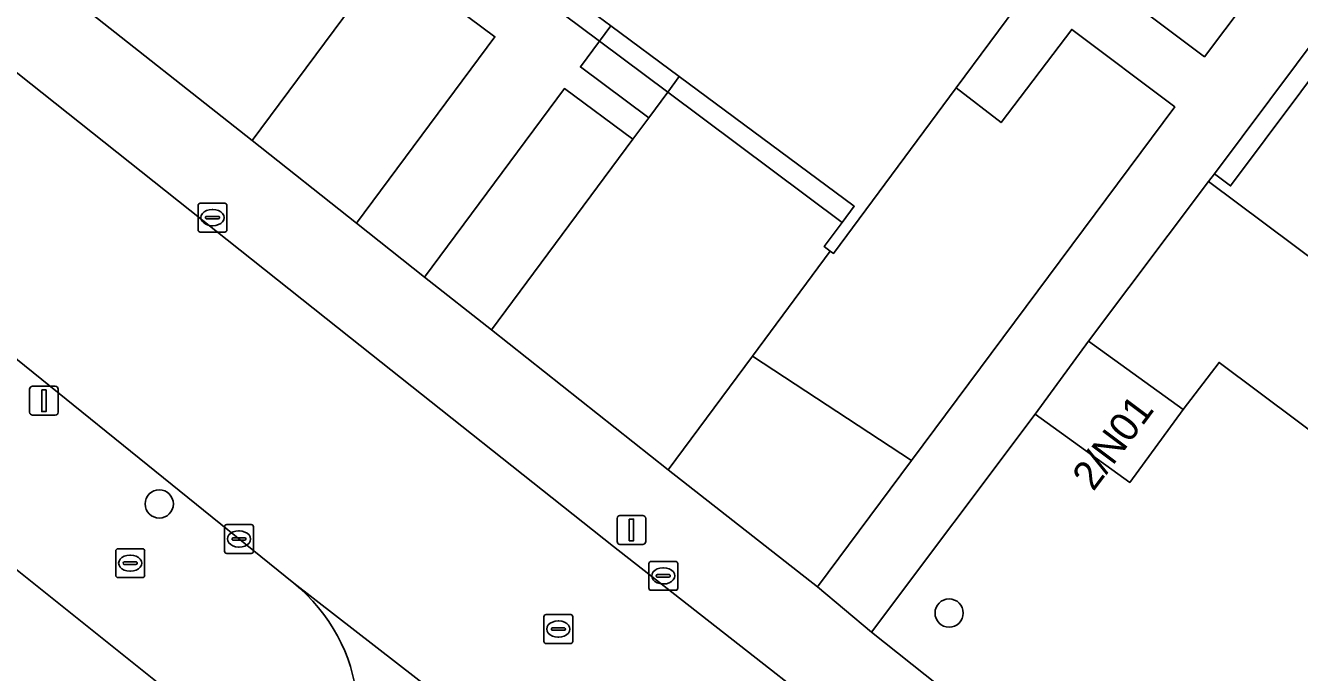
# Model space of a CAD drawing. Extents: x 160023 to 161302, y 384750 to 385707.
# Drawn here: x 160434.65 to 160478.78, y 385187.36 to 385209.76 of the extents above; entities that cross this region are included whole.
import ezdxf

# ---------------------------------------------------------------- set-up
doc = ezdxf.new("R2010")
doc.units = 0
for name, color, linetype in [('IMGEO_Boom', 7, 'Continuous'), ('IMGEO_Brandkraan', 7, 'Continuous'), ('IMGEO_Erf', 7, 'Continuous'), ('IMGEO_Groenvoorziening', 7, 'Continuous'), ('IMGEO_Haag', 7, 'Continuous'), ('IMGEO_Kolk', 7, 'Continuous'), ('IMGEO_Lichtmast', 7, 'Continuous'), ('IMGEO_Pand', 7, 'Continuous'), ('IMGEO_Pand_nummerreeks', 7, 'Continuous'), ('IMGEO_Rijbaan_lokaal_gesloten', 7, 'Continuous'), ('IMGEO_Rijbaan_lokaal_open', 7, 'Continuous'), ('IMGEO_Rioolput', 7, 'Continuous'), ('IMGEO_Voetpad_open', 7, 'Continuous')]:
    doc.layers.add(name, color=color, linetype=linetype)

msp = doc.modelspace()

# ---------------------------------------------------------------- linework, layer by layer
at = {"layer": 'IMGEO_Boom'}
for centre in [(160439.287, 385193.193), (160466.647, 385189.417)]:
    msp.add_circle(centre, 0.489, dxfattribs=at)
at = {"layer": 'IMGEO_Brandkraan'}
for p, q in [((160437.78, 385190.718), (160437.78, 385191.57)), ((160437.855, 385191.644), (160438.707, 385191.644)), ((160438.781, 385191.57), (160438.781, 385190.718)), ((160438.039, 385191.138), (160438.039, 385191.15)), ((160438.477, 385191.101), (160438.079, 385191.101)), ((160438.082, 385191.187), (160438.48, 385191.187)), ((160438.268, 385191.424), (160438.293, 385191.424)), ((160438.523, 385191.15), (160438.523, 385191.138)), ((160438.707, 385190.644), (160437.855, 385190.644)), ((160438.291, 385190.864), (160438.266, 385190.864))]:
    msp.add_line(p, q, dxfattribs=at)
for points in [[(160437.78, 385190.718), (160437.78, 385191.57)], [(160437.855, 385191.644), (160438.707, 385191.644)], [(160438.781, 385191.57), (160438.781, 385190.718)], [(160438.707, 385190.644), (160437.855, 385190.644)]]:
    msp.add_lwpolyline(points, dxfattribs=at)
for centre, radius, start, end in [((160437.857, 385191.568), 0.0765, 91.552, 178.448), ((160437.857, 385191.568), 0.0765, 91.552, 178.448), ((160438.705, 385191.568), 0.0765, 1.552, 88.448), ((160438.705, 385191.568), 0.0765, 1.552, 88.448), ((160438.079, 385191.147), 0.0403, 85.8775, 175.7526), ((160438.076, 385191.137), 0.0366, 178.938, 274.7102), ((160438.48, 385191.144), 0.043, 264.8664, 352.4533), ((160438.484, 385191.149), 0.0386, 1.7309, 96.639), ((160437.857, 385190.72), 0.0765, 181.552, 268.448), ((160437.857, 385190.72), 0.0765, 181.552, 268.448), ((160438.705, 385190.72), 0.0765, 271.552, 358.448), ((160438.705, 385190.72), 0.0765, 271.552, 358.448)]:
    msp.add_arc(centre, radius, start, end, dxfattribs=at)
for centre, major_axis, ratio, start_param, end_param in [((160438.267, 385191.144), (-0.387, 0.002), 0.722429, 4.712389, 7.853982), ((160438.292, 385191.144), (-0.39, 0.002), 0.717154, 1.570796, 4.712389)]:
    msp.add_ellipse(centre, major_axis=major_axis, ratio=ratio, start_param=start_param, end_param=end_param, dxfattribs=at)
at = {"layer": 'IMGEO_Erf'}
msp.add_lwpolyline([(160439.384, 385186.88), (160433.087, 385191.917), (160430.594, 385188.734), (160432.942, 385186.896), (160433.368, 385187.44), (160437.348, 385184.323)], close=True, dxfattribs=at)
at = {"layer": 'IMGEO_Groenvoorziening'}
for points in [[(160489.078, 385226.722), (160481.35, 385232.629), (160468.159, 385214.178), (160475.491, 385208.676)], [(160446.123, 385202.91), (160450.911, 385209.369), (160447.213, 385212.119), (160442.506, 385205.772)], [(160456.902, 385207.455), (160457.299, 385207.993), (160454.932, 385209.749), (160454.539, 385209.219)], [(160466.894, 385207.6), (160462.642, 385201.866), (160462.528, 385201.95), (160459.832, 385198.314), (160465.344, 385194.7), (160474.461, 385206.939), (160470.895, 385209.624), (160468.448, 385206.398)], [(160454.539, 385209.219), (160453.874, 385208.322), (160456.242, 385206.561), (160456.902, 385207.455)], [(160453.321, 385207.576), (160448.479, 385201.046), (160450.792, 385199.217), (160455.686, 385205.817)], [(160488.705, 385195.106), (160484.729, 385198.073), (160484.481, 385197.741), (160475.636, 385204.353), (160471.471, 385198.832), (160474.75, 385196.469), (160475.997, 385198.091), (160485.617, 385190.899)], [(160465.344, 385194.7), (160459.832, 385198.314), (160456.911, 385194.375), (160462.089, 385190.33)]]:
    msp.add_lwpolyline(points, close=True, dxfattribs=at)
msp.add_lwpolyline([(160478.234, 385180.842), (160485.617, 385190.899), (160475.997, 385198.091), (160474.75, 385196.469), (160472.905, 385193.941), (160469.626, 385196.304), (160463.953, 385188.753), (160474.55, 385180.347)], dxfattribs=at)
at = {"layer": 'IMGEO_Haag'}
msp.add_lwpolyline([(160488.705, 385195.106), (160484.729, 385198.073), (160484.481, 385197.741), (160475.636, 385204.353), (160471.471, 385198.832), (160474.75, 385196.469), (160475.997, 385198.091), (160485.617, 385190.899)], close=True, dxfattribs=at)
at = {"layer": 'IMGEO_Kolk'}
for p, q in [((160440.63, 385202.681), (160440.63, 385203.533)), ((160440.705, 385203.607), (160441.557, 385203.607)), ((160441.118, 385203.387), (160441.143, 385203.387)), ((160441.631, 385203.533), (160441.631, 385202.681)), ((160440.889, 385203.101), (160440.889, 385203.113)), ((160441.327, 385203.064), (160440.929, 385203.064)), ((160440.932, 385203.15), (160441.33, 385203.15)), ((160441.373, 385203.113), (160441.373, 385203.101)), ((160441.557, 385202.607), (160440.705, 385202.607)), ((160441.141, 385202.827), (160441.116, 385202.827)), ((160441.548, 385191.555), (160441.548, 385192.407)), ((160441.623, 385192.481), (160442.475, 385192.481)), ((160442.549, 385192.407), (160442.549, 385191.555)), ((160441.807, 385191.975), (160441.807, 385191.987)), ((160442.245, 385191.938), (160441.847, 385191.938)), ((160441.85, 385192.024), (160442.248, 385192.024)), ((160442.036, 385192.261), (160442.061, 385192.261)), ((160442.291, 385191.987), (160442.291, 385191.975)), ((160442.475, 385191.481), (160441.623, 385191.481)), ((160442.059, 385191.701), (160442.034, 385191.701)), ((160456.244, 385190.278), (160456.244, 385191.13)), ((160456.319, 385191.204), (160457.171, 385191.204)), ((160457.245, 385191.13), (160457.245, 385190.278)), ((160456.503, 385190.698), (160456.503, 385190.71)), ((160456.941, 385190.661), (160456.543, 385190.661)), ((160456.546, 385190.747), (160456.944, 385190.747)), ((160456.732, 385190.984), (160456.757, 385190.984)), ((160456.987, 385190.71), (160456.987, 385190.698)), ((160457.171, 385190.204), (160456.319, 385190.204)), ((160456.755, 385190.424), (160456.73, 385190.424))]:
    msp.add_line(p, q, dxfattribs=at)
for points in [[(160440.63, 385202.681), (160440.63, 385203.533)], [(160440.705, 385203.607), (160441.557, 385203.607)], [(160441.631, 385203.533), (160441.631, 385202.681)], [(160441.557, 385202.607), (160440.705, 385202.607)], [(160441.548, 385191.555), (160441.548, 385192.407)], [(160441.623, 385192.481), (160442.475, 385192.481)], [(160442.549, 385192.407), (160442.549, 385191.555)], [(160442.475, 385191.481), (160441.623, 385191.481)], [(160456.244, 385190.278), (160456.244, 385191.13)], [(160456.319, 385191.204), (160457.171, 385191.204)], [(160457.245, 385191.13), (160457.245, 385190.278)], [(160457.171, 385190.204), (160456.319, 385190.204)]]:
    msp.add_lwpolyline(points, dxfattribs=at)
for centre, radius, start, end in [((160440.707, 385203.531), 0.0765, 91.552, 178.448), ((160440.707, 385203.531), 0.0765, 91.552, 178.448), ((160441.555, 385203.531), 0.0765, 1.552, 88.448), ((160441.555, 385203.531), 0.0765, 1.552, 88.448), ((160440.929, 385203.11), 0.0403, 85.8775, 175.7526), ((160440.926, 385203.1), 0.0366, 178.938, 274.7102), ((160441.33, 385203.107), 0.043, 264.8664, 352.4533), ((160441.334, 385203.112), 0.0386, 1.7309, 96.639), ((160440.707, 385202.683), 0.0765, 181.552, 268.448), ((160440.707, 385202.683), 0.0765, 181.552, 268.448), ((160441.555, 385202.683), 0.0765, 271.552, 358.448), ((160441.555, 385202.683), 0.0765, 271.552, 358.448), ((160441.625, 385192.405), 0.0765, 91.552, 178.448), ((160441.625, 385192.405), 0.0765, 91.552, 178.448), ((160442.473, 385192.405), 0.0765, 1.552, 88.448), ((160442.473, 385192.405), 0.0765, 1.552, 88.448), ((160441.847, 385191.984), 0.0403, 85.8775, 175.7526), ((160441.844, 385191.974), 0.0366, 178.938, 274.7102), ((160442.248, 385191.981), 0.043, 264.8664, 352.4533), ((160442.252, 385191.986), 0.0386, 1.7309, 96.639), ((160441.625, 385191.557), 0.0765, 181.552, 268.448), ((160441.625, 385191.557), 0.0765, 181.552, 268.448), ((160442.473, 385191.557), 0.0765, 271.552, 358.448), ((160442.473, 385191.557), 0.0765, 271.552, 358.448), ((160456.321, 385191.128), 0.0765, 91.552, 178.448), ((160456.321, 385191.128), 0.0765, 91.552, 178.448), ((160457.169, 385191.128), 0.0765, 1.552, 88.448), ((160457.169, 385191.128), 0.0765, 1.552, 88.448), ((160456.543, 385190.707), 0.0403, 85.8775, 175.7526), ((160456.54, 385190.697), 0.0366, 178.938, 274.7102), ((160456.944, 385190.704), 0.043, 264.8664, 352.4533), ((160456.948, 385190.709), 0.0386, 1.7309, 96.639), ((160456.321, 385190.28), 0.0765, 181.552, 268.448), ((160456.321, 385190.28), 0.0765, 181.552, 268.448), ((160457.169, 385190.28), 0.0765, 271.552, 358.448), ((160457.169, 385190.28), 0.0765, 271.552, 358.448)]:
    msp.add_arc(centre, radius, start, end, dxfattribs=at)
for centre, major_axis, ratio, start_param, end_param in [((160441.117, 385203.107), (-0.387, 0.002), 0.722429, 4.712389, 7.853982), ((160441.142, 385203.107), (-0.39, 0.002), 0.717154, 1.570796, 4.712389), ((160442.035, 385191.981), (-0.387, 0.002), 0.722429, 4.712389, 7.853982), ((160442.06, 385191.981), (-0.39, 0.002), 0.717154, 1.570796, 4.712389), ((160456.731, 385190.704), (-0.387, 0.002), 0.722429, 4.712389, 7.853982), ((160456.756, 385190.704), (-0.39, 0.002), 0.717154, 1.570796, 4.712389)]:
    msp.add_ellipse(centre, major_axis=major_axis, ratio=ratio, start_param=start_param, end_param=end_param, dxfattribs=at)
at = {"layer": 'IMGEO_Lichtmast'}
for p, q in [((160434.796, 385196.369), (160434.796, 385197.169)), ((160434.796, 385197.169), (160434.796, 385196.369)), ((160434.896, 385197.269), (160435.686, 385197.269)), ((160435.686, 385197.269), (160434.896, 385197.269)), ((160435.786, 385197.169), (160435.786, 385196.369)), ((160435.786, 385196.369), (160435.786, 385197.169)), ((160435.686, 385196.269), (160434.896, 385196.269)), ((160434.896, 385196.269), (160435.686, 385196.269)), ((160455.246, 385192.793), (160456.036, 385192.793)), ((160456.036, 385192.793), (160455.246, 385192.793)), ((160455.146, 385191.893), (160455.146, 385192.693)), ((160455.146, 385192.693), (160455.146, 385191.893)), ((160456.136, 385192.693), (160456.136, 385191.893)), ((160456.136, 385191.893), (160456.136, 385192.693)), ((160456.036, 385191.793), (160455.246, 385191.793)), ((160455.246, 385191.793), (160456.036, 385191.793))]:
    msp.add_line(p, q, dxfattribs=at)
for points in [[(160435.216, 385197.144), (160435.366, 385197.144), (160435.366, 385196.394), (160435.216, 385196.394), (160435.216, 385197.144)], [(160455.566, 385192.668), (160455.716, 385192.668), (160455.716, 385191.918), (160455.566, 385191.918), (160455.566, 385192.668)]]:
    msp.add_lwpolyline(points, dxfattribs=at)
for centre, start, end in [((160434.896, 385197.169), 90, 180), ((160434.896, 385197.169), 90, 180), ((160435.686, 385197.169), 0, 90), ((160435.686, 385197.169), 360, 90), ((160434.896, 385196.369), 180, 270), ((160434.896, 385196.369), 180, 270), ((160435.686, 385196.369), 270, 0), ((160435.686, 385196.369), 270, 0), ((160455.246, 385192.693), 90, 180), ((160455.246, 385192.693), 90, 180), ((160456.036, 385192.693), 0, 90), ((160456.036, 385192.693), 360, 90), ((160455.246, 385191.893), 180, 270), ((160455.246, 385191.893), 180, 270), ((160456.036, 385191.893), 270, 0), ((160456.036, 385191.893), 270, 0)]:
    msp.add_arc(centre, 0.1, start, end, dxfattribs=at)
at = {"layer": 'IMGEO_Pand'}
for points in [[(160453.862, 385221.338), (160447.673, 385213.018), (160447.822, 385212.907), (160448.455, 385213.762), (160448.833, 385214.271), (160452.519, 385211.538), (160454.932, 385209.749), (160457.299, 385207.993), (160463.358, 385203.5), (160462.945, 385202.943), (160462.322, 385202.103), (160462.528, 385201.95), (160462.642, 385201.866), (160466.894, 385207.6), (160469.227, 385210.746), (160468.912, 385210.979), (160468.529, 385210.462)], [(160475.837, 385204.622), (160475.636, 385204.353), (160484.481, 385197.741), (160484.729, 385198.073), (160483.921, 385198.677), (160483.396, 385199.07), (160487.957, 385205.171), (160494.218, 385213.546), (160494.717, 385213.173), (160495.565, 385212.539), (160495.64, 385212.639), (160487.341, 385218.845), (160476.395, 385204.204)], [(160469.626, 385196.304), (160472.905, 385193.941), (160474.75, 385196.469), (160471.471, 385198.832)]]:
    msp.add_lwpolyline(points, close=True, dxfattribs=at)
at = {"layer": 'IMGEO_Rijbaan_lokaal_gesloten'}
for points in [[(160432.685, 385209.429), (160427.886, 385203.374), (160430.391, 385201.388), (160443.949, 385190.449), (160457.401, 385180.015), (160457.591, 385179.868), (160464.662, 385174.045), (160477.991, 385163.487), (160483.829, 385171.349)], [(160466.559, 385182.691), (160455.018, 385191.715), (160445.916, 385198.941), (160432.685, 385209.429)]]:
    msp.add_lwpolyline(points, dxfattribs=at)
at = {"layer": 'IMGEO_Rijbaan_lokaal_open'}
for points in [[(160447.673, 385213.018), (160447.523, 385213.129), (160448.167, 385213.996), (160442.125, 385218.478), (160441.445, 385217.562), (160440.894, 385216.819), (160436.327, 385210.659), (160442.506, 385205.772), (160447.213, 385212.119), (160447.822, 385212.907)], [(160463.358, 385203.5), (160457.299, 385207.993), (160456.902, 385207.455), (160462.945, 385202.943)], [(160456.911, 385194.375), (160459.832, 385198.314), (160462.528, 385201.95), (160462.322, 385202.103), (160462.945, 385202.943), (160456.902, 385207.455), (160456.242, 385206.561), (160455.686, 385205.817), (160450.792, 385199.217)]]:
    msp.add_lwpolyline(points, close=True, dxfattribs=at)
msp.add_lwpolyline([(160457.401, 385180.015), (160443.949, 385190.449)], dxfattribs=at)
msp.add_arc((160440.172, 385185.777), 6.007, 321.7962, 51.0476, dxfattribs=at)
at = {"layer": 'IMGEO_Rioolput'}
for p, q in [((160452.611, 385188.436), (160452.611, 385189.288)), ((160452.686, 385189.362), (160453.538, 385189.362)), ((160453.612, 385189.288), (160453.612, 385188.436)), ((160452.87, 385188.856), (160452.87, 385188.868)), ((160453.308, 385188.819), (160452.91, 385188.819)), ((160452.913, 385188.905), (160453.311, 385188.905)), ((160453.099, 385189.142), (160453.124, 385189.142)), ((160453.354, 385188.868), (160453.354, 385188.856)), ((160453.538, 385188.362), (160452.686, 385188.362)), ((160453.122, 385188.582), (160453.097, 385188.582))]:
    msp.add_line(p, q, dxfattribs=at)
for points in [[(160452.611, 385188.436), (160452.611, 385189.288)], [(160452.686, 385189.362), (160453.538, 385189.362)], [(160453.612, 385189.288), (160453.612, 385188.436)], [(160453.538, 385188.362), (160452.686, 385188.362)]]:
    msp.add_lwpolyline(points, dxfattribs=at)
for centre, radius, start, end in [((160452.688, 385189.286), 0.0765, 91.552, 178.448), ((160452.688, 385189.286), 0.0765, 91.552, 178.448), ((160453.536, 385189.286), 0.0765, 1.552, 88.448), ((160453.536, 385189.286), 0.0765, 1.552, 88.448), ((160452.91, 385188.865), 0.0403, 85.8775, 175.7526), ((160452.907, 385188.855), 0.0366, 178.938, 274.7102), ((160453.311, 385188.862), 0.043, 264.8664, 352.4533), ((160453.315, 385188.867), 0.0386, 1.7309, 96.639), ((160452.688, 385188.438), 0.0765, 181.552, 268.448), ((160452.688, 385188.438), 0.0765, 181.552, 268.448), ((160453.536, 385188.438), 0.0765, 271.552, 358.448), ((160453.536, 385188.438), 0.0765, 271.552, 358.448)]:
    msp.add_arc(centre, radius, start, end, dxfattribs=at)
for centre, major_axis, ratio, start_param, end_param in [((160453.098, 385188.862), (-0.387, 0.002), 0.722429, 4.712389, 7.853982), ((160453.123, 385188.862), (-0.39, 0.002), 0.717154, 1.570796, 4.712389)]:
    msp.add_ellipse(centre, major_axis=major_axis, ratio=ratio, start_param=start_param, end_param=end_param, dxfattribs=at)
at = {"layer": 'IMGEO_Voetpad_open'}
for points in [[(160463.953, 385188.753), (160462.089, 385190.33), (160456.911, 385194.375), (160450.792, 385199.217), (160448.479, 385201.046), (160446.123, 385202.91), (160442.506, 385205.772), (160436.327, 385210.659), (160434.066, 385212.448), (160431.652, 385214.358), (160427.992, 385217.252), (160422.012, 385221.984), (160419.923, 385223.636), (160417.383, 385225.646), (160413.919, 385228.386), (160407.984, 385233.081), (160404.074, 385235.352)], [(160469.227, 385210.746), (160466.894, 385207.6), (160468.448, 385206.398), (160470.895, 385209.624), (160474.461, 385206.939), (160465.344, 385194.7), (160462.089, 385190.33), (160463.953, 385188.753), (160469.626, 385196.304), (160471.471, 385198.832), (160475.636, 385204.353), (160475.837, 385204.622), (160497.703, 385233.866)], [(160405.461, 385231.215), (160410.622, 385226.946), (160425.337, 385215.255), (160429.89, 385211.645), (160432.685, 385209.429), (160445.916, 385198.941), (160455.018, 385191.715), (160466.559, 385182.691)], [(160489.078, 385226.722), (160475.491, 385208.676), (160468.159, 385214.178)], [(160443.949, 385190.449), (160430.391, 385201.388), (160427.886, 385203.374), (160425.09, 385205.591), (160424.4, 385206.138), (160401.759, 385223.985)], [(160397.79, 385220.538), (160403.665, 385216.056), (160406.896, 385213.577), (160428.067, 385196.779), (160427.68, 385196.151), (160433.087, 385191.917), (160439.384, 385186.88), (160444.893, 385182.062)], [(160477.171, 385177.269), (160474.55, 385180.347), (160463.953, 385188.753)]]:
    msp.add_lwpolyline(points, dxfattribs=at)
for points in [[(160476.395, 385204.204), (160487.341, 385218.845), (160498.26, 385233.45), (160497.703, 385233.866), (160475.837, 385204.622)], [(160446.123, 385202.91), (160448.479, 385201.046), (160453.321, 385207.576), (160455.686, 385205.817), (160456.242, 385206.561), (160453.874, 385208.322), (160454.539, 385209.219), (160452.132, 385211.017), (160451.462, 385210.114), (160447.822, 385212.907), (160447.213, 385212.119), (160450.911, 385209.369)], [(160454.539, 385209.219), (160454.932, 385209.749), (160452.519, 385211.538), (160452.132, 385211.017)]]:
    msp.add_lwpolyline(points, close=True, dxfattribs=at)
msp.add_arc((160440.172, 385185.777), 6.007, 321.7962, 51.0476, dxfattribs=at)

# ---------------------------------------------------------------- texts
at = {"layer": 'IMGEO_Pand_nummerreeks'}
msp.add_text('2/N01', height=1, rotation=53.1301, dxfattribs=at).set_placement((160471.64, 385193.602))

doc.saveas('drawing.dxf')
